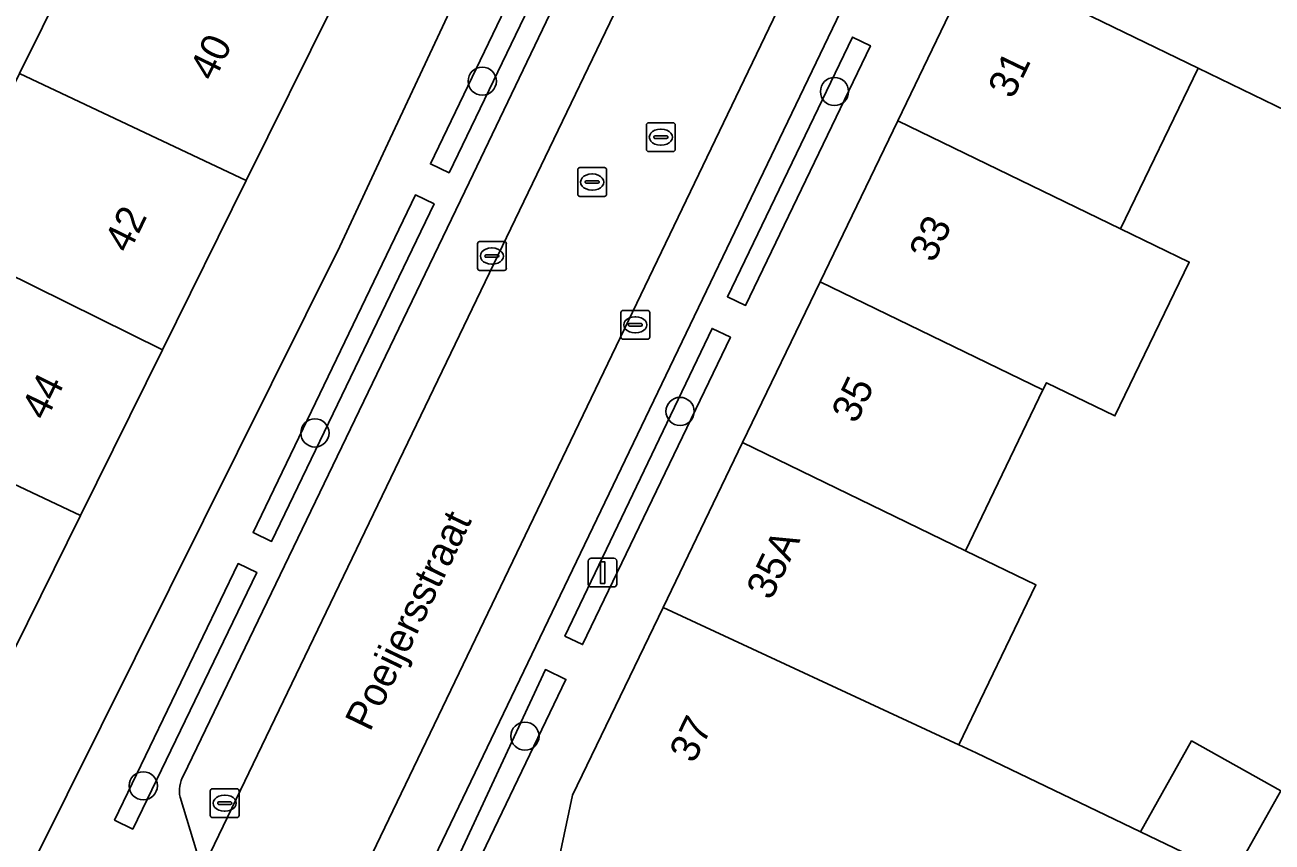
# Model space of a CAD drawing. Extents: x 163008 to 163854, y 382777 to 383982.
# Drawn here: x 163382.15 to 163425.44, y 383465.47 to 383493.83 of the extents above; entities that cross this region are included whole.
import ezdxf

# ---------------------------------------------------------------- set-up
doc = ezdxf.new("R2010")
doc.units = 0
for name, color, linetype in [('IMGEO_Boom', 7, 'Continuous'), ('IMGEO_Erf', 7, 'Continuous'), ('IMGEO_Groenvoorziening', 7, 'Continuous'), ('IMGEO_Haag', 7, 'Continuous'), ('IMGEO_Kolk', 7, 'Continuous'), ('IMGEO_Lichtmast', 7, 'Continuous'), ('IMGEO_Openbare_ruimte_label', 7, 'Continuous'), ('IMGEO_Pand', 7, 'Continuous'), ('IMGEO_Pand_nummerreeks', 7, 'Continuous'), ('IMGEO_Parkeervlak_open', 7, 'Continuous'), ('IMGEO_Rijbaan_lokaal_gesloten', 7, 'Continuous'), ('IMGEO_Rioolput', 7, 'Continuous'), ('IMGEO_Voetpad_open', 7, 'Continuous')]:
    doc.layers.add(name, color=color, linetype=linetype)

msp = doc.modelspace()

# ---------------------------------------------------------------- linework, layer by layer
at = {"layer": 'IMGEO_Boom'}
for centre in [(163398.024, 383491.881), (163410.25, 383491.522), (163404.89, 383480.416), (163392.216, 383479.669), (163399.506, 383469.143), (163386.257, 383467.419)]:
    msp.add_circle(centre, 0.489, dxfattribs=at)
at = {"layer": 'IMGEO_Erf'}
for points in [[(163377.257, 383501.643), (163377.371, 383501.873), (163378.51, 383504.166), (163386.235, 383500.78), (163387.388, 383503.183), (163387.675, 383503.781), (163391.009, 383502.182), (163395.558, 383500), (163392.824, 383494.479), (163389.832, 383488.435), (163386.921, 383482.554), (163384.076, 383476.808), (163380.851, 383470.294), (163378.393, 383465.331), (163377.886, 383464.504), (163375.776, 383460.284), (163380.048, 383459.98), (163393.082, 383486.146), (163394.744, 383489.722), (163407.819, 383517.643), (163407.958, 383517.577), (163411.222, 383524.423)], [(163381.957, 383492.15), (163383.561, 383495.38), (163379.178, 383497.298)], [(163425.927, 383490.854), (163422.877, 383492.334), (163420.183, 383486.75), (163422.564, 383485.601), (163419.986, 383480.261), (163417.606, 383481.41), (163417.488, 383481.166), (163414.793, 383475.582), (163417.241, 383474.393), (163414.563, 383468.844), (163415.17, 383468.562), (163420.872, 383465.822), (163422.644, 383468.981), (163425.74, 383467.244)]]:
    msp.add_lwpolyline(points, dxfattribs=at)
at = {"layer": 'IMGEO_Groenvoorziening'}
for points in [[(163396.224, 383489.011), (163396.872, 383488.7), (163401.64, 383498.606), (163400.987, 383498.92)], [(163406.535, 383484.399), (163407.167, 383484.095), (163411.499, 383493.11), (163410.87, 383493.412)], [(163390.07, 383476.212), (163390.712, 383475.902), (163396.352, 383487.619), (163395.702, 383487.932)], [(163400.895, 383472.616), (163401.508, 383472.321), (163406.637, 383482.993), (163406.001, 383483.298)], [(163385.894, 383465.919), (163390.196, 383474.829), (163389.55, 383475.136), (163385.263, 383466.23)], [(163397.043, 383463.028), (163400.928, 383471.114), (163400.215, 383471.457), (163396.422, 383463.302)]]:
    msp.add_lwpolyline(points, close=True, dxfattribs=at)
at = {"layer": 'IMGEO_Haag'}
for points in [[(163396.224, 383489.011), (163396.872, 383488.7), (163401.64, 383498.606), (163400.987, 383498.92)], [(163406.535, 383484.399), (163407.167, 383484.095), (163411.499, 383493.11), (163410.87, 383493.412)], [(163390.07, 383476.212), (163390.712, 383475.902), (163396.352, 383487.619), (163395.702, 383487.932)], [(163400.895, 383472.616), (163401.508, 383472.321), (163406.637, 383482.993), (163406.001, 383483.298)], [(163385.894, 383465.919), (163390.196, 383474.829), (163389.55, 383475.136), (163385.263, 383466.23)], [(163397.043, 383463.028), (163400.928, 383471.114), (163400.215, 383471.457), (163396.422, 383463.302)]]:
    msp.add_lwpolyline(points, close=True, dxfattribs=at)
at = {"layer": 'IMGEO_Kolk'}
for p, q in [((163397.858, 383485.385), (163397.858, 383486.237)), ((163397.933, 383486.311), (163398.785, 383486.311)), ((163398.859, 383486.237), (163398.859, 383485.385)), ((163398.117, 383485.805), (163398.117, 383485.817)), ((163398.16, 383485.854), (163398.558, 383485.854)), ((163398.346, 383486.091), (163398.371, 383486.091)), ((163398.601, 383485.817), (163398.601, 383485.805)), ((163398.555, 383485.768), (163398.157, 383485.768)), ((163398.369, 383485.531), (163398.344, 383485.531)), ((163398.785, 383485.311), (163397.933, 383485.311)), ((163402.837, 383482.998), (163402.837, 383483.85)), ((163402.912, 383483.924), (163403.764, 383483.924)), ((163403.325, 383483.704), (163403.35, 383483.704)), ((163403.838, 383483.85), (163403.838, 383482.998)), ((163403.096, 383483.418), (163403.096, 383483.43)), ((163403.534, 383483.381), (163403.136, 383483.381)), ((163403.139, 383483.467), (163403.537, 383483.467)), ((163403.58, 383483.43), (163403.58, 383483.418)), ((163403.764, 383482.924), (163402.912, 383482.924)), ((163403.348, 383483.144), (163403.323, 383483.144)), ((163388.583, 383466.391), (163388.583, 383467.243)), ((163388.658, 383467.317), (163389.51, 383467.317)), ((163389.584, 383467.243), (163389.584, 383466.391)), ((163388.842, 383466.811), (163388.842, 383466.823)), ((163389.28, 383466.774), (163388.882, 383466.774)), ((163388.885, 383466.86), (163389.283, 383466.86)), ((163389.071, 383467.097), (163389.096, 383467.097)), ((163389.326, 383466.823), (163389.326, 383466.811)), ((163389.51, 383466.317), (163388.658, 383466.317)), ((163389.094, 383466.537), (163389.069, 383466.537))]:
    msp.add_line(p, q, dxfattribs=at)
for points in [[(163397.858, 383485.385), (163397.858, 383486.237)], [(163397.933, 383486.311), (163398.785, 383486.311)], [(163398.859, 383486.237), (163398.859, 383485.385)], [(163398.785, 383485.311), (163397.933, 383485.311)], [(163402.837, 383482.998), (163402.837, 383483.85)], [(163402.912, 383483.924), (163403.764, 383483.924)], [(163403.838, 383483.85), (163403.838, 383482.998)], [(163403.764, 383482.924), (163402.912, 383482.924)], [(163388.583, 383466.391), (163388.583, 383467.243)], [(163388.658, 383467.317), (163389.51, 383467.317)], [(163389.584, 383467.243), (163389.584, 383466.391)], [(163389.51, 383466.317), (163388.658, 383466.317)]]:
    msp.add_lwpolyline(points, dxfattribs=at)
for centre, radius, start, end in [((163397.935, 383486.235), 0.0765, 91.552, 178.448), ((163397.935, 383486.235), 0.0765, 91.552, 178.448), ((163398.783, 383486.235), 0.0765, 1.552, 88.448), ((163398.783, 383486.235), 0.0765, 1.552, 88.448), ((163398.157, 383485.814), 0.0403, 85.8775, 175.7526), ((163398.154, 383485.804), 0.0366, 178.938, 274.7102), ((163398.558, 383485.811), 0.043, 264.8664, 352.4533), ((163398.562, 383485.816), 0.0386, 1.7309, 96.639), ((163397.935, 383485.387), 0.0765, 181.552, 268.448), ((163397.935, 383485.387), 0.0765, 181.552, 268.448), ((163398.783, 383485.387), 0.0765, 271.552, 358.448), ((163398.783, 383485.387), 0.0765, 271.552, 358.448), ((163402.914, 383483.848), 0.0765, 91.552, 178.448), ((163402.914, 383483.848), 0.0765, 91.552, 178.448), ((163403.762, 383483.848), 0.0765, 1.552, 88.448), ((163403.762, 383483.848), 0.0765, 1.552, 88.448), ((163403.136, 383483.427), 0.0403, 85.8775, 175.7526), ((163403.133, 383483.417), 0.0366, 178.938, 274.7102), ((163403.537, 383483.424), 0.043, 264.8664, 352.4533), ((163403.541, 383483.429), 0.0386, 1.7309, 96.639), ((163402.914, 383483), 0.0765, 181.552, 268.448), ((163402.914, 383483), 0.0765, 181.552, 268.448), ((163403.762, 383483), 0.0765, 271.552, 358.448), ((163403.762, 383483), 0.0765, 271.552, 358.448), ((163388.66, 383467.241), 0.0765, 91.552, 178.448), ((163388.66, 383467.241), 0.0765, 91.552, 178.448), ((163389.508, 383467.241), 0.0765, 1.552, 88.448), ((163389.508, 383467.241), 0.0765, 1.552, 88.448), ((163388.882, 383466.82), 0.0403, 85.8775, 175.7526), ((163388.879, 383466.81), 0.0366, 178.938, 274.7102), ((163389.283, 383466.817), 0.043, 264.8664, 352.4533), ((163389.287, 383466.822), 0.0386, 1.7309, 96.639), ((163388.66, 383466.393), 0.0765, 181.552, 268.448), ((163388.66, 383466.393), 0.0765, 181.552, 268.448), ((163389.508, 383466.393), 0.0765, 271.552, 358.448), ((163389.508, 383466.393), 0.0765, 271.552, 358.448)]:
    msp.add_arc(centre, radius, start, end, dxfattribs=at)
for centre, major_axis, ratio, start_param, end_param in [((163398.345, 383485.811), (-0.387, 0.002), 0.722429, 4.712389, 7.853982), ((163398.37, 383485.811), (-0.39, 0.002), 0.717154, 1.570796, 4.712389), ((163403.324, 383483.424), (-0.387, 0.002), 0.722429, 4.712389, 7.853982), ((163403.349, 383483.424), (-0.39, 0.002), 0.717154, 1.570796, 4.712389), ((163389.07, 383466.817), (-0.387, 0.002), 0.722429, 4.712389, 7.853982), ((163389.095, 383466.817), (-0.39, 0.002), 0.717154, 1.570796, 4.712389)]:
    msp.add_ellipse(centre, major_axis=major_axis, ratio=ratio, start_param=start_param, end_param=end_param, dxfattribs=at)
at = {"layer": 'IMGEO_Lichtmast'}
for p, q in [((163401.704, 383474.422), (163401.704, 383475.222)), ((163401.704, 383475.222), (163401.704, 383474.422)), ((163401.804, 383475.322), (163402.594, 383475.322)), ((163402.594, 383475.322), (163401.804, 383475.322)), ((163402.694, 383475.222), (163402.694, 383474.422)), ((163402.694, 383474.422), (163402.694, 383475.222)), ((163402.594, 383474.322), (163401.804, 383474.322)), ((163401.804, 383474.322), (163402.594, 383474.322))]:
    msp.add_line(p, q, dxfattribs=at)
msp.add_lwpolyline([(163402.124, 383475.197), (163402.274, 383475.197), (163402.274, 383474.447), (163402.124, 383474.447), (163402.124, 383475.197)], dxfattribs=at)
for centre, start, end in [((163401.804, 383475.222), 90, 180), ((163401.804, 383475.222), 90, 180), ((163402.594, 383475.222), 0, 90), ((163402.594, 383475.222), 360, 90), ((163401.804, 383474.422), 180, 270), ((163401.804, 383474.422), 180, 270), ((163402.594, 383474.422), 270, 0), ((163402.594, 383474.422), 270, 0)]:
    msp.add_arc(centre, 0.1, start, end, dxfattribs=at)
at = {"layer": 'IMGEO_Pand'}
for points in [[(163381.659, 383500), (163380.701, 383500.474), (163380.613, 383500.517), (163378.231, 383501.513), (163377.371, 383501.873), (163377.257, 383501.643), (163376.01, 383499.133), (163375.827, 383498.764), (163379.178, 383497.298), (163383.561, 383495.38), (163381.957, 383492.15), (163389.832, 383488.435), (163392.824, 383494.479)], [(163415.137, 383496.091), (163422.877, 383492.334), (163425.927, 383490.854), (163428.622, 383496.437), (163425.572, 383497.917), (163421.279, 383500), (163417.828, 383501.675), (163417.021, 383500)], [(163415.137, 383496.091), (163412.445, 383490.505), (163420.183, 383486.75), (163422.877, 383492.334)], [(163381.957, 383492.15), (163380.377, 383488.968), (163373.608, 383492.329), (163372.411, 383492.924), (163371.116, 383490.318), (163371.034, 383490.152), (163374.7, 383488.597), (163386.921, 383482.554), (163389.832, 383488.435)], [(163371.034, 383490.152), (163369.714, 383487.495), (163375.372, 383484.685), (163373.879, 383481.679), (163376.236, 383480.508), (163384.076, 383476.808), (163386.921, 383482.554), (163374.7, 383488.597)], [(163420.183, 383486.75), (163412.445, 383490.505), (163409.753, 383484.919), (163417.488, 383481.166), (163417.606, 383481.41), (163419.986, 383480.261), (163422.564, 383485.601)], [(163417.488, 383481.166), (163409.753, 383484.919), (163407.061, 383479.334), (163414.793, 383475.582)], [(163384.076, 383476.808), (163376.236, 383480.508), (163374.479, 383476.971), (163369.925, 383479.233), (163368.72, 383476.81), (163368.513, 383476.394), (163369.383, 383475.964), (163380.851, 383470.294)], [(163414.793, 383475.582), (163407.061, 383479.334), (163404.304, 383473.612), (163414.563, 383468.844), (163417.241, 383474.393)], [(163428.917, 383462.769), (163425.883, 383463.415), (163424.079, 383464.282), (163420.872, 383465.822), (163415.17, 383468.562), (163414.563, 383468.844), (163404.304, 383473.612), (163401.161, 383467.091), (163399.578, 383459.666), (163403.779, 383458.771), (163403.592, 383457.892), (163413.676, 383455.743), (163414.714, 383460.614), (163422.491, 383458.958), (163421.457, 383454.107), (163427.483, 383452.823), (163428.197, 383457.772)], [(163424.079, 383464.282), (163425.74, 383467.244), (163422.644, 383468.981), (163420.872, 383465.822)], [(163429.429, 383465.175), (163429.158, 383465.327), (163425.74, 383467.244), (163424.079, 383464.282), (163425.883, 383463.415), (163428.917, 383462.769)]]:
    msp.add_lwpolyline(points, close=True, dxfattribs=at)
at = {"layer": 'IMGEO_Parkeervlak_open'}
for points in [[(163387.99, 383463.854), (163414.821, 383519.619)], [(163395.804, 383463.766), (163415.113, 383503.981), (163419.208, 383512.47), (163422.1, 383518.475), (163420.226, 383519.418), (163417.318, 383513.38), (163413.28, 383504.776), (163392.631, 383461.788)], [(163413.75, 383518.724), (163411.879, 383518.024), (163411.615, 383517.682), (163397.565, 383488.367), (163387.651, 383467.78)], [(163387.533, 383467.025), (163388.117, 383465.112)]]:
    msp.add_lwpolyline(points, dxfattribs=at)
msp.add_arc((163388.606, 383467.244), 1.095, 150.7001, 191.5339, dxfattribs=at)
at = {"layer": 'IMGEO_Rijbaan_lokaal_gesloten'}
msp.add_lwpolyline([(163422.471, 383535.55), (163414.963, 383519.907), (163414.821, 383519.619), (163387.99, 383463.854), (163392.631, 383461.788), (163413.28, 383504.776), (163417.318, 383513.38)], dxfattribs=at)
at = {"layer": 'IMGEO_Rioolput'}
for p, q in [((163403.723, 383489.512), (163403.723, 383490.364)), ((163403.798, 383490.438), (163404.65, 383490.438)), ((163404.211, 383490.218), (163404.236, 383490.218)), ((163404.724, 383490.364), (163404.724, 383489.512)), ((163403.982, 383489.932), (163403.982, 383489.944)), ((163404.42, 383489.895), (163404.022, 383489.895)), ((163404.025, 383489.981), (163404.423, 383489.981)), ((163404.466, 383489.944), (163404.466, 383489.932)), ((163404.65, 383489.438), (163403.798, 383489.438)), ((163404.234, 383489.658), (163404.209, 383489.658)), ((163401.413, 383488.88), (163402.265, 383488.88)), ((163401.338, 383487.954), (163401.338, 383488.806)), ((163401.64, 383488.423), (163402.038, 383488.423)), ((163401.826, 383488.66), (163401.851, 383488.66)), ((163402.339, 383488.806), (163402.339, 383487.954)), ((163401.597, 383488.374), (163401.597, 383488.386)), ((163402.035, 383488.337), (163401.637, 383488.337)), ((163401.849, 383488.1), (163401.824, 383488.1)), ((163402.081, 383488.386), (163402.081, 383488.374)), ((163402.265, 383487.88), (163401.413, 383487.88))]:
    msp.add_line(p, q, dxfattribs=at)
for points in [[(163403.723, 383489.512), (163403.723, 383490.364)], [(163403.798, 383490.438), (163404.65, 383490.438)], [(163404.724, 383490.364), (163404.724, 383489.512)], [(163404.65, 383489.438), (163403.798, 383489.438)], [(163401.413, 383488.88), (163402.265, 383488.88)], [(163401.338, 383487.954), (163401.338, 383488.806)], [(163402.339, 383488.806), (163402.339, 383487.954)], [(163402.265, 383487.88), (163401.413, 383487.88)]]:
    msp.add_lwpolyline(points, dxfattribs=at)
for centre, radius, start, end in [((163403.8, 383490.362), 0.0765, 91.552, 178.448), ((163403.8, 383490.362), 0.0765, 91.552, 178.448), ((163404.648, 383490.362), 0.0765, 1.552, 88.448), ((163404.648, 383490.362), 0.0765, 1.552, 88.448), ((163404.022, 383489.941), 0.0403, 85.8775, 175.7526), ((163404.019, 383489.931), 0.0366, 178.938, 274.7102), ((163404.423, 383489.938), 0.043, 264.8664, 352.4533), ((163404.427, 383489.943), 0.0386, 1.7309, 96.639), ((163403.8, 383489.514), 0.0765, 181.552, 268.448), ((163403.8, 383489.514), 0.0765, 181.552, 268.448), ((163404.648, 383489.514), 0.0765, 271.552, 358.448), ((163404.648, 383489.514), 0.0765, 271.552, 358.448), ((163401.415, 383488.804), 0.0765, 91.552, 178.448), ((163401.415, 383488.804), 0.0765, 91.552, 178.448), ((163402.263, 383488.804), 0.0765, 1.552, 88.448), ((163402.263, 383488.804), 0.0765, 1.552, 88.448), ((163401.637, 383488.383), 0.0403, 85.8775, 175.7526), ((163402.042, 383488.385), 0.0386, 1.7309, 96.639), ((163401.415, 383487.956), 0.0765, 181.552, 268.448), ((163401.415, 383487.956), 0.0765, 181.552, 268.448), ((163401.634, 383488.373), 0.0366, 178.938, 274.7102), ((163402.038, 383488.38), 0.043, 264.8664, 352.4533), ((163402.263, 383487.956), 0.0765, 271.552, 358.448), ((163402.263, 383487.956), 0.0765, 271.552, 358.448)]:
    msp.add_arc(centre, radius, start, end, dxfattribs=at)
for centre, major_axis, ratio, start_param, end_param in [((163404.21, 383489.938), (-0.387, 0.002), 0.722429, 4.712389, 7.853982), ((163404.235, 383489.938), (-0.39, 0.002), 0.717154, 1.570796, 4.712389), ((163401.825, 383488.38), (-0.387, 0.002), 0.722429, 4.712389, 7.853982), ((163401.85, 383488.38), (-0.39, 0.002), 0.717154, 1.570796, 4.712389)]:
    msp.add_ellipse(centre, major_axis=major_axis, ratio=ratio, start_param=start_param, end_param=end_param, dxfattribs=at)
at = {"layer": 'IMGEO_Voetpad_open'}
for points in [[(163396.426, 383452.704), (163397.375, 383457.091), (163399.578, 383459.666), (163401.161, 383467.091), (163404.304, 383473.612), (163407.061, 383479.334), (163409.753, 383484.919), (163412.445, 383490.505), (163415.137, 383496.091), (163417.021, 383500), (163417.828, 383501.675), (163420.52, 383507.261), (163423.211, 383512.846), (163425.964, 383518.558), (163427.893, 383522.56), (163428.534, 383523.951), (163429.633, 383526.219), (163432.139, 383532.338), (163434.943, 383532.603), (163435.97, 383532.7), (163435.533, 383540.463)], [(163429.613, 383534.075), (163425.279, 383525.075), (163425.981, 383524.719), (163430.296, 383533.716), (163430.908, 383533.399), (163426.593, 383524.409), (163426.273, 383524.571), (163423.082, 383518.015), (163423.444, 383517.851), (163420.76, 383512.525), (163420.18, 383512.732), (163422.791, 383518.147), (163422.1, 383518.475), (163419.208, 383512.47), (163415.113, 383503.981), (163395.804, 383463.766)], [(163413.416, 383526.445), (163412.503, 383527.01), (163411.222, 383524.423), (163407.958, 383517.577), (163407.819, 383517.643), (163394.744, 383489.722), (163393.082, 383486.146), (163380.048, 383459.98), (163378.049, 383455.967), (163379.932, 383455.859)], [(163387.651, 383467.78), (163397.565, 383488.367), (163411.615, 383517.682), (163411.879, 383518.024), (163413.75, 383518.724)], [(163388.117, 383465.112), (163387.533, 383467.025)]]:
    msp.add_lwpolyline(points, dxfattribs=at)
for points in [[(163401.64, 383498.606), (163396.872, 383488.7), (163396.224, 383489.011), (163400.987, 383498.92)], [(163411.499, 383493.11), (163407.167, 383484.095), (163406.535, 383484.399), (163410.87, 383493.412)], [(163396.352, 383487.619), (163390.712, 383475.902), (163390.07, 383476.212), (163395.702, 383487.932)], [(163406.637, 383482.993), (163401.508, 383472.321), (163400.895, 383472.616), (163406.001, 383483.298)], [(163390.196, 383474.829), (163385.894, 383465.919), (163385.263, 383466.23), (163389.55, 383475.136)], [(163400.928, 383471.114), (163397.043, 383463.028), (163396.422, 383463.302), (163400.215, 383471.457)]]:
    msp.add_lwpolyline(points, close=True, dxfattribs=at)
msp.add_arc((163388.606, 383467.244), 1.095, 150.7001, 191.5339, dxfattribs=at)

# ---------------------------------------------------------------- texts
at = {"layer": 'IMGEO_Openbare_ruimte_label'}
msp.add_text('Poeijersstraat', height=1, rotation=64.2805, dxfattribs=at).set_placement((163394.124, 383469.269))
at = {"layer": 'IMGEO_Pand_nummerreeks'}
for s, rotation, p in [('40', 63.6613, (163388.705, 383491.837)), ('31', 64.269, (163416.436, 383491.231)), ('42', 63.6613, (163385.751, 383485.869)), ('33', 64.2687, (163413.695, 383485.543)), ('44', 63.6602, (163382.873, 383480.058)), ('35', 64.269, (163411.004, 383479.958)), ('35A', 64.2629, (163408.047, 383473.827)), ('37', 63.5754, (163405.369, 383468.165)), ('90/N01', 69.6774, (163425.884, 383462.071))]:
    msp.add_text(s, height=1, rotation=rotation, dxfattribs=at).set_placement(p)

doc.saveas('drawing.dxf')
